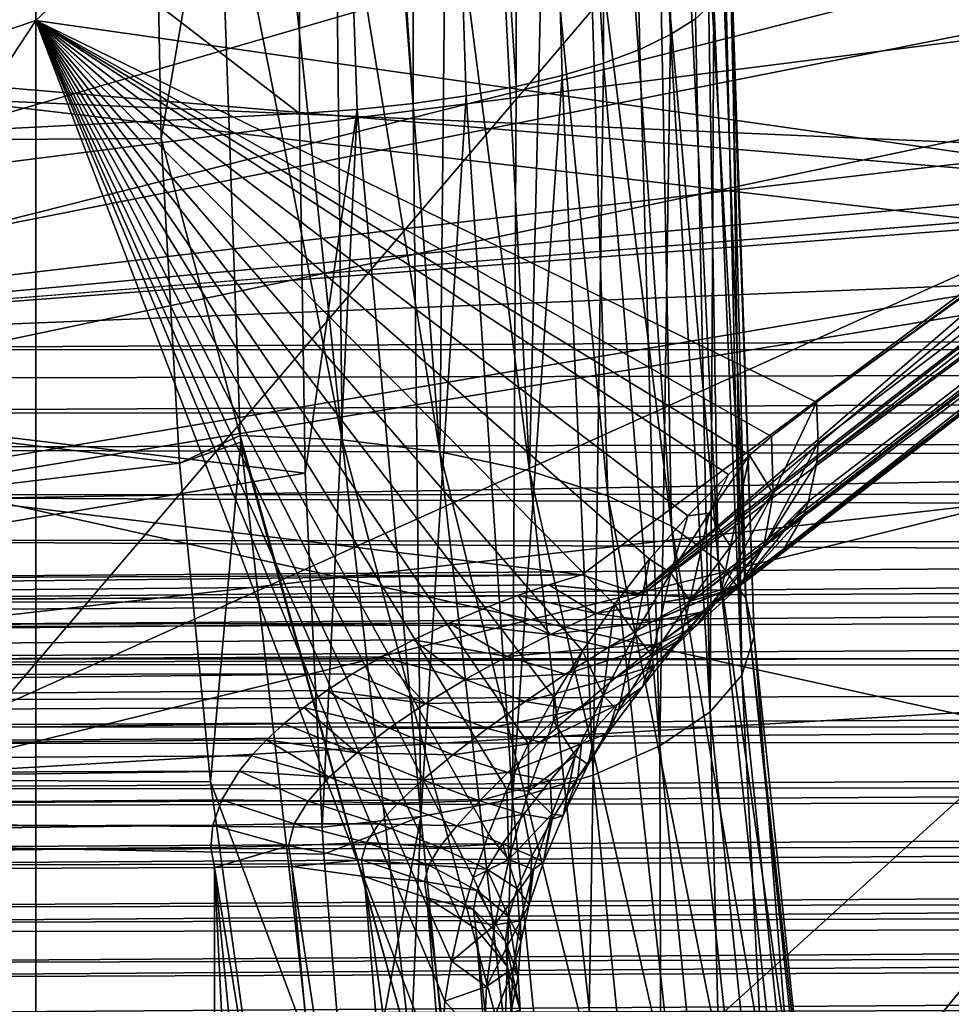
# Model space of a CAD drawing. Header units: metres. Extents: x -22 to 72, y -222 to 22.
# Tile 311 of 410: x 56.219 to 57.11, y -6.206 to -5.264. Entities that reach past the tile are written whole.
import ezdxf

# ---------------------------------------------------------------- set-up
doc = ezdxf.new("R2010")
doc.units = ezdxf.units.M
doc.layers.add('solid_509499_SW0002_01', color=7, linetype='CONTINUOUS')

msp = doc.modelspace()

# ---------------------------------------------------------------- linework, layer by layer
at = {"layer": 'solid_509499_SW0002_01'}
for points in [[(55.88604, -0.038444, 75.924866), (55.88604, -7.433789, 70.74659), (65.281921, -7.662205, 70.786865)], [(65.247986, -7.384778, 70.9804), (55.88604, -0.038444, 75.924866), (65.281921, -7.662205, 70.786865)], [(65.236649, -7.106341, 71.175117), (65.236649, -0.553125, 75.763733), (55.88604, -0.038444, 75.924866)], [(65.247986, -7.384778, 70.9804), (65.236649, -7.106341, 71.175117), (55.88604, -0.038444, 75.924866)], [(68.30262, -5.709119, 68.359444), (68.30262, -1.178409, 61.888916), (55.599979, -1.269215, 61.825333)], [(68.30262, -5.709119, 68.359444), (55.599979, -1.269215, 61.825333), (55.599979, -5.799926, 68.29586)], [(61.119198, -2.768847, 60.438744), (55.88604, -7.924866, 67.961555), (55.88604, -2.746414, 60.56596)], [(61.119198, -2.768847, 60.438744), (61.119198, -8.052085, 67.983986), (55.88604, -7.924866, 67.961555)], [(54.493797, -3.818674, 49.766502), (56.486824, -3.746637, 50.110466), (56.486824, -5.353561, 50.523956)], [(56.486824, -3.746637, 50.110466), (56.542007, -5.349756, 50.536381), (56.486824, -5.353561, 50.523956)], [(56.486824, -3.746637, 50.110466), (56.595367, -5.344144, 50.554699), (56.542007, -5.349756, 50.536381)], [(56.486824, -3.746637, 50.110466), (56.595367, -3.817237, 50.158276), (56.595367, -5.344144, 50.554699)], [(56.777504, -3.789538, 50.287739), (56.841633, -3.769993, 50.379093), (56.841633, -5.278002, 50.770611)], [(56.841633, -5.278002, 50.770611), (56.841633, -3.769993, 50.379093), (56.865353, -5.262902, 50.819904)], [(56.693985, -3.805561, 50.212849), (56.777504, -3.789538, 50.287739), (56.777504, -5.305366, 50.681286)], [(56.777504, -3.789538, 50.287739), (56.841633, -5.278002, 50.770611), (56.812225, -5.292218, 50.724205)], [(56.777504, -5.305366, 50.681286), (56.777504, -3.789538, 50.287739), (56.812225, -5.292218, 50.724205)], [(56.693985, -5.327797, 50.608059), (56.595367, -3.817237, 50.158276), (56.693985, -3.805561, 50.212849)], [(56.693985, -3.805561, 50.212849), (56.777504, -5.305366, 50.681286), (56.737919, -5.317277, 50.642403)], [(56.693985, -5.327797, 50.608059), (56.693985, -3.805561, 50.212849), (56.737919, -5.317277, 50.642403)], [(54.493797, -3.818674, 49.766502), (56.486824, -5.353561, 50.523956), (54.493797, -5.456494, 50.187943)], [(56.646259, -5.336792, 50.578697), (56.595367, -5.344144, 50.554699), (56.595367, -3.817237, 50.158276)], [(56.646259, -5.336792, 50.578697), (56.595367, -3.817237, 50.158276), (56.693985, -5.327797, 50.608059)], [(60.799999, -3.976887, 49.52314), (53.299999, -3.992115, 47.994423), (53.299999, -5.769826, 48.432964)], [(60.799999, -4.815803, 49.723839), (60.799999, -3.976887, 49.52314), (53.299999, -5.769826, 48.432964)], [(55.102768, -5.647265, 82.401031), (56.23465, -3.988017, 81.782028), (56.23465, -5.264758, 81.346565)], [(55.102768, -4.257839, 82.871185), (56.23465, -3.988017, 81.782028), (55.102768, -5.647265, 82.401031)], [(56.23465, -5.264758, 81.346565), (56.23465, -3.988017, 81.782028), (57.278263, -4.28203, 80.426453)], [(56.23465, -5.264758, 81.346565), (57.278263, -4.28203, 80.426453), (57.278408, -5.413513, 79.976707)], [(57.584846, -4.293364, 83.669472), (56.153522, -4.528018, 84.836006), (56.153522, -5.974326, 84.378693)], [(57.584846, -5.62125, 83.243584), (57.584846, -4.293364, 83.669472), (56.153522, -5.974326, 84.378693)], [(53.5, -4.314916, 88.551926), (53.5, -6.139806, 88.082397), (59.145073, -4.499162, 88.512375)], [(53.5, -6.139806, 88.082397), (58.933571, -4.766239, 88.451965), (59.145073, -4.499162, 88.512375)], [(55.599979, -5.579577, 69.545509), (66.608406, -4.696407, 70.046638), (68.30262, -4.620141, 70.081993)], [(68.30262, -5.067966, 69.768417), (55.599979, -5.579577, 69.545509), (68.30262, -4.620141, 70.081993)], [(55.599979, -5.579577, 69.545509), (64.558189, -4.758265, 70.025162), (66.608406, -4.696407, 70.046638)], [(59.299999, -5.589666, 86.368332), (53.299999, -5.083361, 87.7565), (59.299999, -4.756736, 86.60144)], [(55.599979, -5.579577, 69.545509), (62.096073, -4.817219, 70.010117), (64.558189, -4.758265, 70.025162)], [(53.5, -6.139806, 88.082397), (58.740173, -5.036954, 88.386986), (58.933571, -4.766239, 88.451965)], [(60.799999, -5.644093, 49.962421), (60.799999, -4.815803, 49.723839), (53.299999, -5.769826, 48.432964)], [(55.599979, -5.579577, 69.545509), (59.149364, -4.87653, 69.999977), (62.096073, -4.817219, 70.010117)], [(58.059792, -4.852372, 79.074425), (56.981125, -5.629531, 80.27623), (57.278408, -5.413513, 79.976707)], [(56.982822, -5.668291, 80.249969), (56.981125, -5.629531, 80.27623), (58.059792, -4.852372, 79.074425)], [(56.981434, -5.687687, 80.234558), (58.059792, -4.852372, 79.074425), (58.046062, -4.903418, 79.026108)], [(56.981434, -5.687687, 80.234558), (56.982822, -5.668291, 80.249969), (58.059792, -4.852372, 79.074425)], [(55.599979, -5.579577, 69.545509), (55.599979, -4.938296, 69.994545), (59.149364, -4.87653, 69.999977)], [(56.950279, -5.769564, 80.143799), (58.046062, -4.903418, 79.026108), (58.019135, -4.944336, 78.973869)], [(56.950279, -5.769564, 80.143799), (56.968662, -5.737962, 80.185287), (58.046062, -4.903418, 79.026108)], [(56.968662, -5.737962, 80.185287), (56.973637, -5.724519, 80.20005), (58.046062, -4.903418, 79.026108)], [(56.973637, -5.724519, 80.20005), (56.981434, -5.687687, 80.234558), (58.046062, -4.903418, 79.026108)], [(55.105228, -4.922235, 51.845665), (53.911827, -5.391972, 52.423767), (56.348557, -5.062599, 51.473766)], [(56.914242, -5.800552, 80.084816), (58.019135, -4.944336, 78.973869), (57.980537, -4.972794, 78.920677)], [(56.914242, -5.800552, 80.084816), (56.943535, -5.777497, 80.131218), (58.019135, -4.944336, 78.973869)], [(56.943535, -5.777497, 80.131218), (56.950279, -5.769564, 80.143799), (58.019135, -4.944336, 78.973869)], [(57.303242, -5.389423, 79.366478), (57.819645, -4.971387, 78.785179), (51.299999, -5.12988, 78.813126)], [(56.811291, -5.812957, 79.971252), (57.819645, -4.971387, 78.785179), (57.303242, -5.389423, 79.366478)], [(56.811291, -5.812957, 79.971252), (57.877686, -4.986646, 78.823463), (57.819645, -4.971387, 78.785179)], [(56.867821, -5.815508, 80.026848), (57.980537, -4.972794, 78.920677), (57.932476, -4.987171, 78.869576)], [(56.867821, -5.815508, 80.026848), (56.907478, -5.804044, 80.075417), (57.980537, -4.972794, 78.920677)], [(56.907478, -5.804044, 80.075417), (56.914242, -5.800552, 80.084816), (57.980537, -4.972794, 78.920677)], [(56.811291, -5.812957, 79.971252), (56.81398, -5.813478, 79.973602), (57.877686, -4.986646, 78.823463)], [(56.81398, -5.813478, 79.973602), (57.932476, -4.987171, 78.869576), (57.877686, -4.986646, 78.823463)], [(56.81398, -5.813478, 79.973602), (56.862545, -5.816092, 80.021065), (57.932476, -4.987171, 78.869576)], [(56.862545, -5.816092, 80.021065), (56.867821, -5.815508, 80.026848), (57.932476, -4.987171, 78.869576)], [(58.220688, -5.010745, 78.504951), (51.299999, -8.127985, 76.469711), (51.299999, -5.178988, 78.534622)], [(54.760345, -8.142818, 76.38559), (51.299999, -8.127985, 76.469711), (58.220688, -5.010745, 78.504951)], [(58.220688, -8.157651, 76.301468), (54.760345, -8.142818, 76.38559), (58.220688, -5.010745, 78.504951)], [(53.5, -5.02954, 47.611187), (68.897293, -5.026086, 47.610336), (68.898705, -6.833656, 48.142982)], [(53.5, -6.836931, 48.144112), (53.5, -5.02954, 47.611187), (68.898705, -6.833656, 48.142982)], [(53.5, -6.139806, 88.082397), (58.58326, -5.279906, 88.325417), (58.740173, -5.036954, 88.386986)], [(56.354496, -5.377334, 51.578259), (56.348557, -5.062599, 51.473766), (53.911827, -5.391972, 52.423767)], [(56.354496, -5.377334, 51.578259), (56.408726, -5.062907, 51.472763), (56.348557, -5.062599, 51.473766)], [(56.430237, -5.661588, 51.685879), (56.408726, -5.062907, 51.472763), (56.354496, -5.377334, 51.578259)], [(56.52774, -5.665854, 51.675373), (56.464645, -5.064114, 51.468822), (56.408726, -5.062907, 51.472763)], [(56.52774, -5.665854, 51.675373), (56.408726, -5.062907, 51.472763), (56.430237, -5.661588, 51.685879)], [(56.52774, -5.665854, 51.675373), (56.520962, -5.067235, 51.458633), (56.464645, -5.064114, 51.468822)], [(68.30262, -5.067966, 69.768417), (68.30262, -5.515994, 69.454704), (55.599979, -5.579577, 69.545509)], [(56.621147, -5.677239, 51.647434), (56.520962, -5.067235, 51.458633), (56.52774, -5.665854, 51.675373)], [(56.621147, -5.677239, 51.647434), (56.574574, -5.072101, 51.442749), (56.520962, -5.067235, 51.458633)], [(56.621147, -5.677239, 51.647434), (56.626995, -5.078847, 51.420727), (56.574574, -5.072101, 51.442749)], [(59.299999, -6.411252, 86.097954), (53.299999, -6.833366, 87.221474), (53.299999, -5.083361, 87.7565)], [(59.299999, -6.411252, 86.097954), (53.299999, -5.083361, 87.7565), (59.299999, -5.589666, 86.368332)], [(56.706863, -5.695291, 51.60313), (56.626995, -5.078847, 51.420727), (56.621147, -5.677239, 51.647434)], [(56.706863, -5.695291, 51.60313), (56.675541, -5.08713, 51.393688), (56.626995, -5.078847, 51.420727)], [(56.706863, -5.695291, 51.60313), (56.720612, -5.096956, 51.361614), (56.675541, -5.08713, 51.393688)], [(56.781578, -5.719314, 51.544174), (56.720612, -5.096956, 51.361614), (56.706863, -5.695291, 51.60313)], [(56.781578, -5.719314, 51.544174), (56.762024, -5.108321, 51.324516), (56.720612, -5.096956, 51.361614)], [(56.842419, -5.748382, 51.472836), (56.798771, -5.120987, 51.283169), (56.762024, -5.108321, 51.324516)], [(56.842419, -5.748382, 51.472836), (56.762024, -5.108321, 51.324516), (56.781578, -5.719314, 51.544174)], [(56.842419, -5.748382, 51.472836), (56.830383, -5.134791, 51.238106), (56.798771, -5.120987, 51.283169)], [(56.75663, -5.794817, 79.928802), (51.299999, -5.12988, 78.813126), (51.299999, -5.818207, 79.796158)], [(57.303242, -5.389423, 79.366478), (51.299999, -5.12988, 78.813126), (56.75663, -5.794817, 79.928802)], [(56.887032, -5.781375, 51.391861), (56.856449, -5.149556, 51.189907), (56.830383, -5.134791, 51.238106)], [(56.887032, -5.781375, 51.391861), (56.830383, -5.134791, 51.238106), (56.842419, -5.748382, 51.472836)], [(56.887032, -5.781375, 51.391861), (56.876637, -5.165091, 51.139194), (56.856449, -5.149556, 51.189907)], [(56.913704, -5.817022, 51.304379), (56.890682, -5.181196, 51.086624), (56.876637, -5.165091, 51.139194)], [(56.913704, -5.817022, 51.304379), (56.876637, -5.165091, 51.139194), (56.887032, -5.781375, 51.391861)], [(56.913704, -5.817022, 51.304379), (56.898411, -5.197663, 51.032867), (56.890682, -5.181196, 51.086624)], [(56.921406, -5.853949, 51.213753), (56.899715, -5.214281, 50.978622), (56.898411, -5.197663, 51.032867)], [(56.921406, -5.853949, 51.213753), (56.898411, -5.197663, 51.032867), (56.913704, -5.817022, 51.304379)], [(56.90984, -5.890731, 51.123482), (56.894585, -5.230834, 50.924583), (56.899715, -5.214281, 50.978622)], [(56.90984, -5.890731, 51.123482), (56.899715, -5.214281, 50.978622), (56.921406, -5.853949, 51.213753)], [(56.90984, -5.890731, 51.123482), (56.88308, -5.247111, 50.871449), (56.894585, -5.230834, 50.924583)], [(56.879452, -5.925951, 51.037041), (56.865353, -5.262902, 50.819904), (56.88308, -5.247111, 50.871449)], [(56.879452, -5.925951, 51.037041), (56.88308, -5.247111, 50.871449), (56.90984, -5.890731, 51.123482)], [(56.879452, -5.925951, 51.037041), (56.841633, -5.278002, 50.770611), (56.865353, -5.262902, 50.819904)], [(55.102768, -6.985913, 81.801392), (56.23465, -5.264758, 81.346565), (56.23465, -6.494958, 80.793121)], [(55.102768, -5.647265, 82.401031), (56.23465, -5.264758, 81.346565), (55.102768, -6.985913, 81.801392)], [(56.981125, -5.629531, 80.27623), (56.23465, -5.264758, 81.346565), (57.278408, -5.413513, 79.976707)], [(56.620533, -6.273823, 80.429962), (56.23465, -6.494958, 80.793121), (56.23465, -5.264758, 81.346565)], [(56.625629, -6.202497, 80.459282), (56.620533, -6.273823, 80.429962), (56.23465, -5.264758, 81.346565)], [(56.632015, -6.164361, 80.470139), (56.625629, -6.202497, 80.459282), (56.23465, -5.264758, 81.346565)], [(56.641087, -6.124887, 80.478142), (56.632015, -6.164361, 80.470139), (56.23465, -5.264758, 81.346565)], [(56.652893, -6.084309, 80.483093), (56.641087, -6.124887, 80.478142), (56.23465, -5.264758, 81.346565)], [(56.667507, -6.042721, 80.48484), (56.652893, -6.084309, 80.483093), (56.23465, -5.264758, 81.346565)], [(56.685089, -6.000064, 80.4832), (56.667507, -6.042721, 80.48484), (56.23465, -5.264758, 81.346565)], [(56.705864, -5.956403, 80.477814), (56.685089, -6.000064, 80.4832), (56.23465, -5.264758, 81.346565)], [(56.729954, -5.912045, 80.468369), (56.705864, -5.956403, 80.477814), (56.23465, -5.264758, 81.346565)], [(56.757339, -5.867459, 80.454628), (56.729954, -5.912045, 80.468369), (56.23465, -5.264758, 81.346565)], [(56.787949, -5.82323, 80.436363), (56.757339, -5.867459, 80.454628), (56.23465, -5.264758, 81.346565)], [(56.821613, -5.779978, 80.41346), (56.787949, -5.82323, 80.436363), (56.23465, -5.264758, 81.346565)], [(56.858101, -5.738335, 80.385902), (56.821613, -5.779978, 80.41346), (56.23465, -5.264758, 81.346565)], [(56.897106, -5.698951, 80.353729), (56.858101, -5.738335, 80.385902), (56.23465, -5.264758, 81.346565)], [(56.917217, -5.680491, 80.336159), (56.897106, -5.698951, 80.353729), (56.23465, -5.264758, 81.346565)], [(56.938251, -5.662478, 80.317093), (56.917217, -5.680491, 80.336159), (56.23465, -5.264758, 81.346565)], [(56.981125, -5.629531, 80.27623), (56.938251, -5.662478, 80.317093), (56.23465, -5.264758, 81.346565)], [(53.5, -6.139806, 88.082397), (58.564873, -5.309983, 88.317581), (58.58326, -5.279906, 88.325417)], [(56.831413, -5.958253, 50.957767), (56.812225, -5.292218, 50.724205), (56.841633, -5.278002, 50.770611)], [(56.831413, -5.958253, 50.957767), (56.841633, -5.278002, 50.770611), (56.879452, -5.925951, 51.037041)], [(56.831413, -5.958253, 50.957767), (56.777504, -5.305366, 50.681286), (56.812225, -5.292218, 50.724205)], [(53.5, -6.139806, 88.082397), (58.407463, -5.584249, 88.243919), (58.564873, -5.309983, 88.317581)], [(56.767574, -5.986391, 50.88871), (56.737919, -5.317277, 50.642403), (56.777504, -5.305366, 50.681286)], [(56.767574, -5.986391, 50.88871), (56.777504, -5.305366, 50.681286), (56.831413, -5.958253, 50.957767)], [(56.690399, -6.00928, 50.832535), (56.693985, -5.327797, 50.608059), (56.737919, -5.317277, 50.642403)], [(56.690399, -6.00928, 50.832535), (56.737919, -5.317277, 50.642403), (56.767574, -5.986391, 50.88871)], [(56.690399, -6.00928, 50.832535), (56.646259, -5.336792, 50.578697), (56.693985, -5.327797, 50.608059)], [(56.602859, -6.026039, 50.791409), (56.595367, -5.344144, 50.554699), (56.646259, -5.336792, 50.578697)], [(56.602859, -6.026039, 50.791409), (56.646259, -5.336792, 50.578697), (56.690399, -6.00928, 50.832535)], [(56.602859, -6.026039, 50.791409), (56.542007, -5.349756, 50.536381), (56.595367, -5.344144, 50.554699)], [(56.492207, -5.697717, 50.637859), (54.493797, -5.456494, 50.187943), (56.486824, -5.353561, 50.523956)], [(56.492207, -5.697717, 50.637859), (56.486824, -5.353561, 50.523956), (56.542007, -5.349756, 50.536381)], [(56.492207, -5.697717, 50.637859), (56.542007, -5.349756, 50.536381), (56.508335, -6.036054, 50.766926)], [(56.508335, -6.036054, 50.766926), (56.542007, -5.349756, 50.536381), (56.602859, -6.026039, 50.791409)], [(56.354496, -5.377334, 51.578259), (53.911827, -5.391972, 52.423767), (56.372215, -5.68789, 51.697792)], [(56.430237, -5.661588, 51.685879), (56.354496, -5.377334, 51.578259), (56.372215, -5.68789, 51.697792)], [(56.372215, -5.68789, 51.697792), (53.911827, -5.391972, 52.423767), (53.976032, -5.976867, 52.693321)], [(56.811291, -5.812957, 79.971252), (57.303242, -5.389423, 79.366478), (56.75663, -5.794817, 79.928802)], [(54.515797, -6.023205, 50.385387), (54.493797, -5.456494, 50.187943), (56.492207, -5.697717, 50.637859)], [(55.599979, -5.579577, 69.545509), (68.30262, -5.515994, 69.454704), (68.30262, -5.57701, 69.420631)], [(53.5, -6.139806, 88.082397), (58.267822, -5.858909, 88.166138), (58.407463, -5.584249, 88.243919)], [(55.590302, -5.639688, 69.515343), (68.30262, -5.57701, 69.420631), (68.30262, -5.643715, 69.399567)], [(55.590302, -5.639688, 69.515343), (55.597649, -5.607905, 69.528549), (68.30262, -5.57701, 69.420631)], [(55.597649, -5.607905, 69.528549), (55.599979, -5.579577, 69.545509), (68.30262, -5.57701, 69.420631)], [(57.584846, -5.62125, 83.243584), (56.153522, -5.974326, 84.378693), (56.153522, -7.375408, 83.797386)], [(57.584846, -6.907725, 82.705391), (57.584846, -5.62125, 83.243584), (56.153522, -7.375408, 83.797386)], [(56.939861, -5.716955, 80.277016), (56.938251, -5.662478, 80.317093), (56.981125, -5.629531, 80.27623)], [(56.939861, -5.716955, 80.277016), (56.981125, -5.629531, 80.27623), (56.982822, -5.668291, 80.249969)], [(55.590302, -5.639688, 69.515343), (68.30262, -5.643715, 69.399567), (55.577759, -5.673874, 69.506851)], [(60.799999, -5.644093, 49.962421), (53.299999, -5.769826, 48.432964), (53.299999, -7.500044, 49.028721)], [(60.799999, -6.461051, 50.23867), (60.799999, -5.644093, 49.962421), (53.299999, -7.500044, 49.028721)], [(68.30262, -5.643715, 69.399567), (68.30262, -5.713301, 69.392403), (55.577759, -5.673874, 69.506851)], [(56.430698, -5.667856, 51.688438), (56.430237, -5.661588, 51.685879), (56.372215, -5.68789, 51.697792)], [(56.430698, -5.667856, 51.688438), (56.372215, -5.68789, 51.697792), (56.4016, -5.992698, 51.831966)], [(56.495899, -6.245712, 51.955669), (56.430698, -5.667856, 51.688438), (56.4016, -5.992698, 51.831966)], [(56.593403, -6.25093, 51.945602), (56.430237, -5.661588, 51.685879), (56.430698, -5.667856, 51.688438)], [(56.52774, -5.665854, 51.675373), (56.430237, -5.661588, 51.685879), (56.593403, -6.25093, 51.945602)], [(56.593403, -6.25093, 51.945602), (56.430698, -5.667856, 51.688438), (56.495899, -6.245712, 51.955669)], [(56.52774, -5.665854, 51.675373), (56.593403, -6.25093, 51.945602), (56.686817, -6.264824, 51.918819)], [(56.621147, -5.677239, 51.647434), (56.52774, -5.665854, 51.675373), (56.686817, -6.264824, 51.918819)], [(56.939861, -5.716955, 80.277016), (56.917217, -5.680491, 80.336159), (56.938251, -5.662478, 80.317093)], [(56.930717, -5.76735, 80.221199), (56.982822, -5.668291, 80.249969), (56.981434, -5.687687, 80.234558)], [(56.930717, -5.76735, 80.221199), (56.939861, -5.716955, 80.277016), (56.982822, -5.668291, 80.249969)], [(68.30262, -5.713301, 69.392403), (55.594597, -5.718425, 69.503349), (55.577759, -5.673874, 69.506851)], [(56.621147, -5.677239, 51.647434), (56.686817, -6.264824, 51.918819), (56.772533, -6.286854, 51.876354)], [(56.706863, -5.695291, 51.60313), (56.621147, -5.677239, 51.647434), (56.772533, -6.286854, 51.876354)], [(56.372215, -5.68789, 51.697792), (53.976032, -5.976867, 52.693321), (56.4016, -5.992698, 51.831966)], [(56.878403, -5.735804, 80.359764), (56.897106, -5.698951, 80.353729), (56.917217, -5.680491, 80.336159)], [(56.898777, -5.767745, 80.297852), (56.878403, -5.735804, 80.359764), (56.917217, -5.680491, 80.336159)], [(56.939861, -5.716955, 80.277016), (56.898777, -5.767745, 80.297852), (56.917217, -5.680491, 80.336159)], [(56.930717, -5.76735, 80.221199), (56.981434, -5.687687, 80.234558), (56.973637, -5.724519, 80.20005)], [(54.515797, -6.023205, 50.385387), (56.492207, -5.697717, 50.637859), (56.508335, -6.036054, 50.766926)], [(56.706863, -5.695291, 51.60313), (56.772533, -6.286854, 51.876354), (56.847248, -6.316172, 51.819843)], [(56.781578, -5.719314, 51.544174), (56.706863, -5.695291, 51.60313), (56.847248, -6.316172, 51.819843)], [(56.878403, -5.735804, 80.359764), (56.858101, -5.738335, 80.385902), (56.897106, -5.698951, 80.353729)], [(68.30262, -5.713301, 69.392403), (68.30262, -5.782694, 69.399399), (55.594597, -5.718425, 69.503349)], [(55.597649, -5.820744, 68.321487), (68.30262, -5.709119, 68.359444), (55.599979, -5.799926, 68.29586)], [(68.30262, -5.754701, 68.412231), (68.30262, -5.709119, 68.359444), (55.597649, -5.820744, 68.321487)], [(55.594597, -5.718425, 69.503349), (68.30262, -5.782694, 69.399399), (55.599979, -5.760466, 69.507996)], [(56.781578, -5.719314, 51.544174), (56.847248, -6.316172, 51.819843), (56.908089, -6.351647, 51.751461)], [(56.842419, -5.748382, 51.472836), (56.781578, -5.719314, 51.544174), (56.908089, -6.351647, 51.751461)], [(56.889606, -5.811665, 80.236816), (56.898777, -5.767745, 80.297852), (56.939861, -5.716955, 80.277016)], [(56.930717, -5.76735, 80.221199), (56.889606, -5.811665, 80.236816), (56.939861, -5.716955, 80.277016)], [(56.907272, -5.806046, 80.160446), (56.973637, -5.724519, 80.20005), (56.968662, -5.737962, 80.185287)], [(56.907272, -5.806046, 80.160446), (56.930717, -5.76735, 80.221199), (56.973637, -5.724519, 80.20005)], [(56.84177, -5.793057, 80.377129), (56.821613, -5.779978, 80.41346), (56.858101, -5.738335, 80.385902)], [(56.878403, -5.735804, 80.359764), (56.84177, -5.793057, 80.377129), (56.858101, -5.738335, 80.385902)], [(56.860031, -5.819943, 80.312454), (56.84177, -5.793057, 80.377129), (56.878403, -5.735804, 80.359764)], [(56.898777, -5.767745, 80.297852), (56.860031, -5.819943, 80.312454), (56.878403, -5.735804, 80.359764)], [(56.907272, -5.806046, 80.160446), (56.968662, -5.737962, 80.185287), (56.950279, -5.769564, 80.143799)], [(56.842419, -5.748382, 51.472836), (56.908089, -6.351647, 51.751461), (56.952705, -6.391912, 51.673847)], [(56.887032, -5.781375, 51.391861), (56.842419, -5.748382, 51.472836), (56.952705, -6.391912, 51.673847)], [(68.30262, -5.754701, 68.412231), (55.597649, -5.820744, 68.321487), (55.590302, -5.846093, 68.344765)], [(68.30262, -5.810158, 68.454865), (68.30262, -5.754701, 68.412231), (55.590302, -5.846093, 68.344765)], [(68.30262, -5.834116, 69.406898), (55.599979, -5.820079, 69.51693), (55.599979, -5.760466, 69.507996)], [(68.30262, -5.782694, 69.399399), (68.30262, -5.834116, 69.406898), (55.599979, -5.760466, 69.507996)], [(56.889606, -5.811665, 80.236816), (56.860031, -5.819943, 80.312454), (56.898777, -5.767745, 80.297852)], [(56.865929, -5.843606, 80.17234), (56.889606, -5.811665, 80.236816), (56.930717, -5.76735, 80.221199)], [(56.907272, -5.806046, 80.160446), (56.865929, -5.843606, 80.17234), (56.930717, -5.76735, 80.221199)], [(56.871017, -5.830576, 80.098618), (56.950279, -5.769564, 80.143799), (56.943535, -5.777497, 80.131218)], [(56.871017, -5.830576, 80.098618), (56.907272, -5.806046, 80.160446), (56.950279, -5.769564, 80.143799)], [(56.807877, -5.851358, 80.387955), (56.787949, -5.82323, 80.436363), (56.821613, -5.779978, 80.41346)], [(56.84177, -5.793057, 80.377129), (56.807877, -5.851358, 80.387955), (56.821613, -5.779978, 80.41346)], [(56.871017, -5.830576, 80.098618), (56.943535, -5.777497, 80.131218), (56.914242, -5.800552, 80.084816)], [(56.887032, -5.781375, 51.391861), (56.952705, -6.391912, 51.673847), (56.979378, -6.435415, 51.589993)], [(56.913704, -5.817022, 51.304379), (56.887032, -5.781375, 51.391861), (56.979378, -6.435415, 51.589993)], [(56.75663, -5.794817, 79.928802), (51.299999, -5.818207, 79.796158), (51.299999, -5.853508, 79.834671)], [(56.725113, -5.804512, 79.940605), (56.75663, -5.794817, 79.928802), (51.299999, -5.853508, 79.834671)], [(56.811291, -5.812957, 79.971252), (56.75663, -5.794817, 79.928802), (56.725113, -5.804512, 79.940605)], [(56.824089, -5.872723, 80.320755), (56.807877, -5.851358, 80.387955), (56.84177, -5.793057, 80.377129)], [(56.860031, -5.819943, 80.312454), (56.824089, -5.872723, 80.320755), (56.84177, -5.793057, 80.377129)], [(56.824265, -5.839375, 80.039665), (56.914242, -5.800552, 80.084816), (56.907478, -5.804044, 80.075417)], [(56.824265, -5.839375, 80.039665), (56.871017, -5.830576, 80.098618), (56.914242, -5.800552, 80.084816)], [(56.69556, -5.81465, 79.951134), (56.725113, -5.804512, 79.940605), (51.299999, -5.853508, 79.834671)], [(68.30262, -5.810158, 68.454865), (55.590302, -5.846093, 68.344765), (55.577759, -5.875313, 68.364433)], [(68.30262, -5.873085, 68.485428), (68.30262, -5.810158, 68.454865), (55.577759, -5.875313, 68.364433)], [(56.769997, -5.831883, 79.987343), (56.725113, -5.804512, 79.940605), (56.69556, -5.81465, 79.951134)], [(56.811291, -5.812957, 79.971252), (56.725113, -5.804512, 79.940605), (56.81398, -5.813478, 79.973602)], [(56.769997, -5.831883, 79.987343), (56.81398, -5.813478, 79.973602), (56.725113, -5.804512, 79.940605)], [(56.824265, -5.839375, 80.039665), (56.907478, -5.804044, 80.075417), (56.867821, -5.815508, 80.026848)], [(56.829247, -5.861533, 80.108528), (56.865929, -5.843606, 80.17234), (56.907272, -5.806046, 80.160446)], [(56.871017, -5.830576, 80.098618), (56.829247, -5.861533, 80.108528), (56.907272, -5.806046, 80.160446)], [(56.667999, -5.825035, 79.960419), (56.69556, -5.81465, 79.951134), (51.299999, -5.853508, 79.834671)], [(68.30262, -5.834116, 69.406898), (55.599979, -5.880414, 69.519463), (55.599979, -5.820079, 69.51693)], [(56.726917, -5.851738, 79.998894), (56.69556, -5.81465, 79.951134), (56.667999, -5.825035, 79.960419)], [(56.769997, -5.831883, 79.987343), (56.69556, -5.81465, 79.951134), (56.726917, -5.851738, 79.998894)], [(56.769997, -5.831883, 79.987343), (56.862545, -5.816092, 80.021065), (56.81398, -5.813478, 79.973602)], [(56.769997, -5.831883, 79.987343), (56.867821, -5.815508, 80.026848), (56.862545, -5.816092, 80.021065)], [(56.769997, -5.831883, 79.987343), (56.824265, -5.839375, 80.039665), (56.867821, -5.815508, 80.026848)], [(56.850758, -5.856787, 80.246918), (56.824089, -5.872723, 80.320755), (56.860031, -5.819943, 80.312454)], [(56.826691, -5.881648, 80.179527), (56.850758, -5.856787, 80.246918), (56.889606, -5.811665, 80.236816)], [(56.865929, -5.843606, 80.17234), (56.826691, -5.881648, 80.179527), (56.889606, -5.811665, 80.236816)], [(56.889606, -5.811665, 80.236816), (56.850758, -5.856787, 80.246918), (56.860031, -5.819943, 80.312454)], [(56.913704, -5.817022, 51.304379), (56.979378, -6.435415, 51.589993), (56.98708, -6.48048, 51.503124)], [(56.921406, -5.853949, 51.213753), (56.913704, -5.817022, 51.304379), (56.98708, -6.48048, 51.503124)], [(56.630028, -5.840963, 79.972328), (56.667999, -5.825035, 79.960419), (51.299999, -5.853508, 79.834671)], [(56.726917, -5.851738, 79.998894), (56.667999, -5.825035, 79.960419), (56.630028, -5.840963, 79.972328)], [(56.777267, -5.909919, 80.392273), (56.757339, -5.867459, 80.454628), (56.787949, -5.82323, 80.436363)], [(56.807877, -5.851358, 80.387955), (56.777267, -5.909919, 80.392273), (56.787949, -5.82323, 80.436363)], [(68.30262, -5.834116, 69.406898), (68.30262, -5.886056, 69.408485), (55.599979, -5.880414, 69.519463)], [(56.769997, -5.831883, 79.987343), (56.726917, -5.851738, 79.998894), (56.824265, -5.839375, 80.039665)], [(56.781902, -5.864303, 80.049461), (56.829247, -5.861533, 80.108528), (56.871017, -5.830576, 80.098618)], [(56.824265, -5.839375, 80.039665), (56.781902, -5.864303, 80.049461), (56.871017, -5.830576, 80.098618)], [(56.630028, -5.840963, 79.972328), (51.299999, -5.853508, 79.834671), (51.299999, -5.897471, 79.862679)], [(56.59584, -5.857111, 79.982086), (56.630028, -5.840963, 79.972328), (51.299999, -5.897471, 79.862679)], [(56.685139, -5.872848, 80.008171), (56.630028, -5.840963, 79.972328), (56.59584, -5.857111, 79.982086)], [(56.726917, -5.851738, 79.998894), (56.630028, -5.840963, 79.972328), (56.685139, -5.872848, 80.008171)], [(56.726917, -5.851738, 79.998894), (56.781902, -5.864303, 80.049461), (56.824265, -5.839375, 80.039665)], [(56.78936, -5.892939, 80.114578), (56.826691, -5.881648, 80.179527), (56.865929, -5.843606, 80.17234)], [(56.829247, -5.861533, 80.108528), (56.78936, -5.892939, 80.114578), (56.865929, -5.843606, 80.17234)], [(56.565121, -5.873327, 79.989937), (56.59584, -5.857111, 79.982086), (51.299999, -5.897471, 79.862679)], [(56.645119, -5.894996, 80.015053), (56.59584, -5.857111, 79.982086), (56.565121, -5.873327, 79.989937)], [(56.685139, -5.872848, 80.008171), (56.59584, -5.857111, 79.982086), (56.645119, -5.894996, 80.015053)], [(56.726917, -5.851738, 79.998894), (56.685139, -5.872848, 80.008171), (56.781902, -5.864303, 80.049461)], [(56.791489, -5.92519, 80.322815), (56.777267, -5.909919, 80.392273), (56.807877, -5.851358, 80.387955)], [(56.824089, -5.872723, 80.320755), (56.791489, -5.92519, 80.322815), (56.807877, -5.851358, 80.387955)], [(56.850758, -5.856787, 80.246918), (56.814632, -5.901935, 80.251503), (56.824089, -5.872723, 80.320755)], [(56.826691, -5.881648, 80.179527), (56.814632, -5.901935, 80.251503), (56.850758, -5.856787, 80.246918)], [(56.90984, -5.890731, 51.123482), (56.921406, -5.853949, 51.213753), (56.975513, -6.525369, 51.416599)], [(56.921406, -5.853949, 51.213753), (56.98708, -6.48048, 51.503124), (56.975513, -6.525369, 51.416599)], [(53.5, -6.139806, 88.082397), (58.145733, -6.133147, 88.084435), (58.267822, -5.858909, 88.166138)], [(56.685139, -5.872848, 80.008171), (56.741154, -5.889942, 80.056221), (56.781902, -5.864303, 80.049461)], [(56.741154, -5.889942, 80.056221), (56.78936, -5.892939, 80.114578), (56.829247, -5.861533, 80.108528)], [(56.781902, -5.864303, 80.049461), (56.741154, -5.889942, 80.056221), (56.829247, -5.861533, 80.108528)], [(56.537552, -5.889506, 79.996086), (56.565121, -5.873327, 79.989937), (51.299999, -5.897471, 79.862679)], [(55.594597, -5.915979, 68.382965), (68.30262, -5.873085, 68.485428), (55.577759, -5.875313, 68.364433)], [(55.594597, -5.915979, 68.382965), (55.599979, -5.957074, 68.392975), (68.30262, -5.873085, 68.485428)], [(55.599979, -5.957074, 68.392975), (68.30262, -5.940818, 68.502632), (68.30262, -5.873085, 68.485428)], [(56.607384, -5.917949, 80.019463), (56.565121, -5.873327, 79.989937), (56.537552, -5.889506, 79.996086)], [(56.645119, -5.894996, 80.015053), (56.565121, -5.873327, 79.989937), (56.607384, -5.917949, 80.019463)], [(56.685139, -5.872848, 80.008171), (56.645119, -5.894996, 80.015053), (56.741154, -5.889942, 80.056221)], [(56.729736, -5.934359, 80.457146), (56.729954, -5.912045, 80.468369), (56.757339, -5.867459, 80.454628)], [(56.777267, -5.909919, 80.392273), (56.729736, -5.934359, 80.457146), (56.757339, -5.867459, 80.454628)], [(56.814632, -5.901935, 80.251503), (56.791489, -5.92519, 80.322815), (56.824089, -5.872723, 80.320755)], [(68.30262, -5.886056, 69.408485), (55.599979, -5.940526, 69.515587), (55.599979, -5.880414, 69.519463)], [(68.30262, -5.886056, 69.408485), (68.30262, -5.937841, 69.404152), (55.599979, -5.940526, 69.515587)], [(56.751823, -5.924231, 80.116791), (56.79002, -5.919477, 80.182037), (56.826691, -5.881648, 80.179527)], [(56.78936, -5.892939, 80.114578), (56.751823, -5.924231, 80.116791), (56.826691, -5.881648, 80.179527)], [(56.826691, -5.881648, 80.179527), (56.79002, -5.919477, 80.182037), (56.814632, -5.901935, 80.251503)], [(56.537552, -5.889506, 79.996086), (51.299999, -5.897471, 79.862679), (51.299999, -5.947287, 79.878395)], [(56.512924, -5.905615, 80.000717), (56.537552, -5.889506, 79.996086), (51.299999, -5.947287, 79.878395)], [(56.607384, -5.917949, 80.019463), (56.537552, -5.889506, 79.996086), (56.512924, -5.905615, 80.000717)], [(56.645119, -5.894996, 80.015053), (56.607384, -5.917949, 80.019463), (56.702473, -5.915893, 80.059921)], [(56.645119, -5.894996, 80.015053), (56.702473, -5.915893, 80.059921), (56.741154, -5.889942, 80.056221)], [(56.741154, -5.889942, 80.056221), (56.702473, -5.915893, 80.059921), (56.78936, -5.892939, 80.114578)], [(56.702473, -5.915893, 80.059921), (56.751823, -5.924231, 80.116791), (56.78936, -5.892939, 80.114578)], [(56.879452, -5.925951, 51.037041), (56.90984, -5.890731, 51.123482), (56.945126, -6.568352, 51.333744)], [(56.90984, -5.890731, 51.123482), (56.975513, -6.525369, 51.416599), (56.945126, -6.568352, 51.333744)], [(56.814632, -5.901935, 80.251503), (56.781769, -5.946258, 80.250702), (56.791489, -5.92519, 80.322815)], [(56.79002, -5.919477, 80.182037), (56.781769, -5.946258, 80.250702), (56.814632, -5.901935, 80.251503)], [(56.491089, -5.921576, 80.003952), (56.512924, -5.905615, 80.000717), (51.299999, -5.947287, 79.878395)], [(56.572594, -5.941432, 80.021309), (56.512924, -5.905615, 80.000717), (56.491089, -5.921576, 80.003952)], [(56.607384, -5.917949, 80.019463), (56.512924, -5.905615, 80.000717), (56.572594, -5.941432, 80.021309)], [(56.729736, -5.934359, 80.457146), (56.705864, -5.956403, 80.477814), (56.729954, -5.912045, 80.468369)], [(56.777267, -5.909919, 80.392273), (56.750496, -5.967734, 80.390198), (56.729736, -5.934359, 80.457146)], [(56.762875, -5.976332, 80.318901), (56.750496, -5.967734, 80.390198), (56.777267, -5.909919, 80.392273)], [(56.791489, -5.92519, 80.322815), (56.762875, -5.976332, 80.318901), (56.777267, -5.909919, 80.392273)], [(56.471882, -5.937308, 80.00589), (56.491089, -5.921576, 80.003952), (51.299999, -5.947287, 79.878395)], [(56.541576, -5.965077, 80.020546), (56.491089, -5.921576, 80.003952), (56.471882, -5.937308, 80.00589)], [(56.572594, -5.941432, 80.021309), (56.491089, -5.921576, 80.003952), (56.541576, -5.965077, 80.020546)], [(56.607384, -5.917949, 80.019463), (56.572594, -5.941432, 80.021309), (56.666389, -5.94172, 80.060593)], [(56.607384, -5.917949, 80.019463), (56.666389, -5.94172, 80.060593), (56.702473, -5.915893, 80.059921)], [(56.702473, -5.915893, 80.059921), (56.666389, -5.94172, 80.060593), (56.751823, -5.924231, 80.116791)], [(56.717159, -5.954795, 80.115273), (56.756454, -5.956341, 80.180016), (56.79002, -5.919477, 80.182037)], [(56.751823, -5.924231, 80.116791), (56.717159, -5.954795, 80.115273), (56.79002, -5.919477, 80.182037)], [(56.79002, -5.919477, 80.182037), (56.756454, -5.956341, 80.180016), (56.781769, -5.946258, 80.250702)], [(56.666389, -5.94172, 80.060593), (56.717159, -5.954795, 80.115273), (56.751823, -5.924231, 80.116791)], [(56.781769, -5.946258, 80.250702), (56.762875, -5.976332, 80.318901), (56.791489, -5.92519, 80.322815)], [(56.831413, -5.958253, 50.957767), (56.879452, -5.925951, 51.037041), (56.897087, -6.607773, 51.257755)], [(56.879452, -5.925951, 51.037041), (56.945126, -6.568352, 51.333744), (56.897087, -6.607773, 51.257755)], [(56.471882, -5.937308, 80.00589), (51.299999, -5.947287, 79.878395), (51.299999, -5.999473, 79.880669)], [(56.4552, -5.952747, 80.00663), (56.471882, -5.937308, 80.00589), (51.299999, -5.999473, 79.880669)], [(68.30262, -5.937841, 69.404152), (55.599979, -5.999967, 69.505318), (55.599979, -5.940526, 69.515587)], [(68.30262, -5.937841, 69.404152), (68.30262, -5.988795, 69.393951), (55.599979, -5.999967, 69.505318)], [(55.599979, -6.016139, 68.404976), (68.30262, -5.940818, 68.502632), (55.599979, -5.957074, 68.392975)], [(68.30262, -5.991703, 68.513168), (68.30262, -5.940818, 68.502632), (55.599979, -6.016139, 68.404976)], [(56.541576, -5.965077, 80.020546), (56.471882, -5.937308, 80.00589), (56.4552, -5.952747, 80.00663)], [(56.572594, -5.941432, 80.021309), (56.541576, -5.965077, 80.020546), (56.633556, -5.966931, 80.058365)], [(56.572594, -5.941432, 80.021309), (56.633556, -5.966931, 80.058365), (56.666389, -5.94172, 80.060593)], [(56.666389, -5.94172, 80.060593), (56.633556, -5.966931, 80.058365), (56.717159, -5.954795, 80.115273)], [(56.729736, -5.934359, 80.457146), (56.705841, -6.001654, 80.452599), (56.705864, -5.956403, 80.477814)], [(56.750496, -5.967734, 80.390198), (56.705841, -6.001654, 80.452599), (56.729736, -5.934359, 80.457146)], [(56.781769, -5.946258, 80.250702), (56.752808, -5.988803, 80.244858), (56.762875, -5.976332, 80.318901)], [(56.756454, -5.956341, 80.180016), (56.752808, -5.988803, 80.244858), (56.781769, -5.946258, 80.250702)], [(56.44099, -5.967835, 80.006256), (56.4552, -5.952747, 80.00663), (51.299999, -5.999473, 79.880669)], [(56.51532, -5.988513, 80.017242), (56.4552, -5.952747, 80.00663), (56.44099, -5.967835, 80.006256)], [(56.541576, -5.965077, 80.020546), (56.4552, -5.952747, 80.00663), (56.51532, -5.988513, 80.017242)], [(56.633556, -5.966931, 80.058365), (56.686016, -5.983948, 80.110298), (56.717159, -5.954795, 80.115273)], [(56.705841, -6.001654, 80.452599), (56.685089, -6.000064, 80.4832), (56.705864, -5.956403, 80.477814)], [(56.717159, -5.954795, 80.115273), (56.686016, -5.983948, 80.110298), (56.756454, -5.956341, 80.180016)], [(56.686016, -5.983948, 80.110298), (56.726631, -5.991396, 80.17382), (56.756454, -5.956341, 80.180016)], [(56.756454, -5.956341, 80.180016), (56.726631, -5.991396, 80.17382), (56.752808, -5.988803, 80.244858)], [(56.767574, -5.986391, 50.88871), (56.831413, -5.958253, 50.957767), (56.833248, -6.642112, 51.191566)], [(56.831413, -5.958253, 50.957767), (56.897087, -6.607773, 51.257755), (56.833248, -6.642112, 51.191566)], [(56.429184, -5.982494, 80.004852), (56.44099, -5.967835, 80.006256), (51.299999, -5.999473, 79.880669)], [(56.51532, -5.988513, 80.017242), (56.44099, -5.967835, 80.006256), (56.429184, -5.982494, 80.004852)], [(56.541576, -5.965077, 80.020546), (56.51532, -5.988513, 80.017242), (56.604721, -5.99091, 80.053467)], [(56.541576, -5.965077, 80.020546), (56.604721, -5.99091, 80.053467), (56.633556, -5.966931, 80.058365)], [(56.633556, -5.966931, 80.058365), (56.604721, -5.99091, 80.053467), (56.686016, -5.983948, 80.110298)], [(56.750496, -5.967734, 80.390198), (56.728104, -6.023668, 80.38208), (56.705841, -6.001654, 80.452599)], [(56.738811, -6.024881, 80.309494), (56.728104, -6.023668, 80.38208), (56.750496, -5.967734, 80.390198)], [(56.762875, -5.976332, 80.318901), (56.738811, -6.024881, 80.309494), (56.750496, -5.967734, 80.390198)], [(56.442711, -6.290801, 51.980461), (53.976032, -5.976867, 52.693321), (54.082703, -6.533584, 53.01572)], [(56.4016, -5.992698, 51.831966), (53.976032, -5.976867, 52.693321), (56.442711, -6.290801, 51.980461)], [(56.752808, -5.988803, 80.244858), (56.738811, -6.024881, 80.309494), (56.762875, -5.976332, 80.318901)], [(56.429184, -5.982494, 80.004852), (51.299999, -5.999473, 79.880669), (51.299999, -6.050364, 79.869385)], [(56.412399, -6.009966, 79.999397), (56.429184, -5.982494, 80.004852), (51.299999, -6.050364, 79.869385)], [(68.30262, -5.988795, 69.393951), (55.599979, -6.058014, 69.488785), (55.599979, -5.999967, 69.505318)], [(68.30262, -5.988795, 69.393951), (68.30262, -6.038255, 69.378006), (55.599979, -6.058014, 69.488785)], [(56.494957, -6.011293, 80.011566), (56.429184, -5.982494, 80.004852), (56.412399, -6.009966, 79.999397)], [(56.51532, -5.988513, 80.017242), (56.429184, -5.982494, 80.004852), (56.494957, -6.011293, 80.011566)], [(56.51532, -5.988513, 80.017242), (56.494957, -6.011293, 80.011566), (56.580753, -6.013122, 80.046425)], [(56.51532, -5.988513, 80.017242), (56.580753, -6.013122, 80.046425), (56.604721, -5.99091, 80.053467)], [(56.604721, -5.99091, 80.053467), (56.659073, -6.010844, 80.102325), (56.686016, -5.983948, 80.110298)], [(56.686016, -5.983948, 80.110298), (56.659073, -6.010844, 80.102325), (56.726631, -5.991396, 80.17382)], [(56.690399, -6.00928, 50.832535), (56.767574, -5.986391, 50.88871), (56.756069, -6.670046, 51.137722)], [(56.726631, -5.991396, 80.17382), (56.728325, -6.028389, 80.23455), (56.752808, -5.988803, 80.244858)], [(56.752808, -5.988803, 80.244858), (56.728325, -6.028389, 80.23455), (56.738811, -6.024881, 80.309494)], [(56.767574, -5.986391, 50.88871), (56.833248, -6.642112, 51.191566), (56.756069, -6.670046, 51.137722)], [(68.30262, -5.991703, 68.513168), (55.599979, -6.016139, 68.404976), (55.599979, -6.073709, 68.423225)], [(68.30262, -6.041057, 68.529442), (68.30262, -5.991703, 68.513168), (55.599979, -6.073709, 68.423225)], [(56.495899, -6.245712, 51.955669), (56.4016, -5.992698, 51.831966), (56.442711, -6.290801, 51.980461)], [(56.604721, -5.99091, 80.053467), (56.580753, -6.013122, 80.046425), (56.659073, -6.010844, 80.102325)], [(56.659073, -6.010844, 80.102325), (56.701168, -6.023608, 80.163994), (56.726631, -5.991396, 80.17382)], [(56.726631, -5.991396, 80.17382), (56.701168, -6.023608, 80.163994), (56.728325, -6.028389, 80.23455)], [(56.687016, -6.067151, 80.441101), (56.667507, -6.042721, 80.48484), (56.685089, -6.000064, 80.4832)], [(56.705841, -6.001654, 80.452599), (56.687016, -6.067151, 80.441101), (56.685089, -6.000064, 80.4832)], [(56.728104, -6.023668, 80.38208), (56.687016, -6.067151, 80.441101), (56.705841, -6.001654, 80.452599)], [(56.403893, -6.034232, 79.991272), (56.412399, -6.009966, 79.999397), (51.299999, -6.050364, 79.869385)], [(56.48164, -6.033135, 80.00383), (56.412399, -6.009966, 79.999397), (56.403893, -6.034232, 79.991272)], [(56.494957, -6.011293, 80.011566), (56.412399, -6.009966, 79.999397), (56.48164, -6.033135, 80.00383)], [(56.494957, -6.011293, 80.011566), (56.48164, -6.033135, 80.00383), (56.562508, -6.033116, 80.037994)], [(56.494957, -6.011293, 80.011566), (56.562508, -6.033116, 80.037994), (56.580753, -6.013122, 80.046425)], [(56.580753, -6.013122, 80.046425), (56.562508, -6.033116, 80.037994), (56.637108, -6.034786, 80.092186)], [(56.580753, -6.013122, 80.046425), (56.637108, -6.034786, 80.092186), (56.659073, -6.010844, 80.102325)], [(56.602859, -6.026039, 50.791409), (56.690399, -6.00928, 50.832535), (56.66853, -6.690498, 51.098297)], [(56.659073, -6.010844, 80.102325), (56.637108, -6.034786, 80.092186), (56.701168, -6.023608, 80.163994)], [(56.690399, -6.00928, 50.832535), (56.756069, -6.670046, 51.137722), (56.66853, -6.690498, 51.098297)], [(54.515797, -6.023205, 50.385387), (56.508335, -6.036054, 50.766926), (56.510036, -6.062119, 50.777599)], [(54.515797, -6.023205, 50.385387), (56.510036, -6.062119, 50.777599), (56.53693, -6.385684, 50.919151)], [(54.582314, -6.576579, 50.627079), (54.515797, -6.023205, 50.385387), (56.53693, -6.385684, 50.919151)], [(56.510036, -6.062119, 50.777599), (56.508335, -6.036054, 50.766926), (56.602859, -6.026039, 50.791409)], [(56.53693, -6.385684, 50.919151), (56.510036, -6.062119, 50.777599), (56.602859, -6.026039, 50.791409)], [(56.53693, -6.385684, 50.919151), (56.602859, -6.026039, 50.791409), (56.574005, -6.702726, 51.074841)], [(56.602859, -6.026039, 50.791409), (56.66853, -6.690498, 51.098297), (56.574005, -6.702726, 51.074841)], [(56.637108, -6.034786, 80.092186), (56.680786, -6.052124, 80.151611), (56.701168, -6.023608, 80.163994)], [(56.701168, -6.023608, 80.163994), (56.680786, -6.052124, 80.151611), (56.709003, -6.06403, 80.220894)], [(56.728104, -6.023668, 80.38208), (56.710648, -6.076672, 80.368759), (56.687016, -6.067151, 80.441101)], [(56.701168, -6.023608, 80.163994), (56.709003, -6.06403, 80.220894), (56.728325, -6.028389, 80.23455)], [(56.719959, -6.069746, 80.295631), (56.710648, -6.076672, 80.368759), (56.728104, -6.023668, 80.38208)], [(56.738811, -6.024881, 80.309494), (56.719959, -6.069746, 80.295631), (56.728104, -6.023668, 80.38208)], [(56.728325, -6.028389, 80.23455), (56.719959, -6.069746, 80.295631), (56.738811, -6.024881, 80.309494)], [(56.403893, -6.034232, 79.991272), (51.299999, -6.050364, 79.869385), (51.299999, -6.09671, 79.845261)], [(56.401966, -6.055501, 79.981255), (56.403893, -6.034232, 79.991272), (51.299999, -6.09671, 79.845261)], [(56.476292, -6.053926, 79.994331), (56.403893, -6.034232, 79.991272), (56.401966, -6.055501, 79.981255)], [(56.48164, -6.033135, 80.00383), (56.403893, -6.034232, 79.991272), (56.476292, -6.053926, 79.994331)], [(56.48164, -6.033135, 80.00383), (56.476292, -6.053926, 79.994331), (56.550789, -6.050965, 80.029091)], [(56.48164, -6.033135, 80.00383), (56.550789, -6.050965, 80.029091), (56.562508, -6.033116, 80.037994)], [(56.562508, -6.033116, 80.037994), (56.550789, -6.050965, 80.029091), (56.620712, -6.055269, 80.081108)], [(56.562508, -6.033116, 80.037994), (56.620712, -6.055269, 80.081108), (56.637108, -6.034786, 80.092186)], [(56.637108, -6.034786, 80.092186), (56.620712, -6.055269, 80.081108), (56.680786, -6.052124, 80.151611)], [(56.728325, -6.028389, 80.23455), (56.709003, -6.06403, 80.220894), (56.719959, -6.069746, 80.295631)], [(68.30262, -6.038255, 69.378006), (55.599979, -6.113863, 69.466209), (55.599979, -6.058014, 69.488785)], [(68.30262, -6.038255, 69.378006), (68.30262, -6.085577, 69.356537), (55.599979, -6.113863, 69.466209)], [(68.30262, -6.041057, 68.529442), (55.599979, -6.073709, 68.423225), (55.599979, -6.12887, 68.447433)], [(68.30262, -6.088236, 68.551224), (68.30262, -6.041057, 68.529442), (55.599979, -6.12887, 68.447433)], [(56.687016, -6.067151, 80.441101), (56.652893, -6.084309, 80.483093), (56.667507, -6.042721, 80.48484)], [(56.401966, -6.055501, 79.981255), (51.299999, -6.09671, 79.845261), (53.852753, -6.085768, 79.907318)], [(56.401966, -6.055501, 79.981255), (53.852753, -6.085768, 79.907318), (56.405502, -6.074825, 79.969376)], [(56.476292, -6.053926, 79.994331), (56.401966, -6.055501, 79.981255), (56.405502, -6.074825, 79.969376)], [(56.476292, -6.053926, 79.994331), (56.405502, -6.074825, 79.969376), (56.479332, -6.073685, 79.983238)], [(56.476292, -6.053926, 79.994331), (56.546116, -6.067397, 80.020386), (56.550789, -6.050965, 80.029091)], [(56.476292, -6.053926, 79.994331), (56.479332, -6.073685, 79.983238), (56.546116, -6.067397, 80.020386)], [(56.550789, -6.050965, 80.029091), (56.546116, -6.067397, 80.020386), (56.610416, -6.0726, 80.070488)], [(56.550789, -6.050965, 80.029091), (56.610416, -6.0726, 80.070488), (56.620712, -6.055269, 80.081108)], [(56.620712, -6.055269, 80.081108), (56.610416, -6.0726, 80.070488), (56.665867, -6.076341, 80.138161)], [(56.620712, -6.055269, 80.081108), (56.665867, -6.076341, 80.138161), (56.680786, -6.052124, 80.151611)], [(56.680786, -6.052124, 80.151611), (56.665867, -6.076341, 80.138161), (56.695087, -6.094986, 80.205513)], [(56.680786, -6.052124, 80.151611), (56.695087, -6.094986, 80.205513), (56.709003, -6.06403, 80.220894)], [(56.709003, -6.06403, 80.220894), (56.695087, -6.094986, 80.205513), (56.706512, -6.110016, 80.278877)], [(56.709003, -6.06403, 80.220894), (56.706512, -6.110016, 80.278877), (56.719959, -6.069746, 80.295631)], [(56.573174, -7.108251, 79.258728), (56.479332, -6.073685, 79.983238), (56.405502, -6.074825, 79.969376)], [(56.479332, -6.073685, 79.983238), (56.548744, -6.08353, 80.011925), (56.546116, -6.067397, 80.020386)], [(56.636761, -7.119809, 79.279694), (56.548744, -6.08353, 80.011925), (56.479332, -6.073685, 79.983238)], [(56.636761, -7.119809, 79.279694), (56.479332, -6.073685, 79.983238), (56.573174, -7.108251, 79.258728)], [(56.546116, -6.067397, 80.020386), (56.606373, -6.088127, 80.061325), (56.610416, -6.0726, 80.070488)], [(56.546116, -6.067397, 80.020386), (56.548744, -6.08353, 80.011925), (56.606373, -6.088127, 80.061325)], [(56.610416, -6.0726, 80.070488), (56.606373, -6.088127, 80.061325), (56.656719, -6.096663, 80.125397)], [(56.610416, -6.0726, 80.070488), (56.656719, -6.096663, 80.125397), (56.665867, -6.076341, 80.138161)], [(56.687016, -6.067151, 80.441101), (56.673534, -6.12966, 80.423515), (56.652893, -6.084309, 80.483093)], [(56.710648, -6.076672, 80.368759), (56.673534, -6.12966, 80.423515), (56.687016, -6.067151, 80.441101)], [(56.719959, -6.069746, 80.295631), (56.706512, -6.110016, 80.278877), (56.710648, -6.076672, 80.368759)], [(56.405502, -6.074825, 79.969376), (53.852753, -6.085768, 79.907318), (56.405502, -9.169824, 77.802238)], [(56.505917, -8.140256, 78.525284), (56.405502, -6.074825, 79.969376), (56.405502, -9.169824, 77.802238)], [(56.505917, -8.140256, 78.525284), (56.505867, -7.10537, 79.249924), (56.405502, -6.074825, 79.969376)], [(56.573174, -7.108251, 79.258728), (56.405502, -6.074825, 79.969376), (56.505867, -7.10537, 79.249924)], [(56.548744, -6.08353, 80.011925), (56.608692, -6.103791, 80.053574), (56.606373, -6.088127, 80.061325)], [(56.693363, -7.139451, 79.311729), (56.608692, -6.103791, 80.053574), (56.548744, -6.08353, 80.011925)], [(56.693363, -7.139451, 79.311729), (56.548744, -6.08353, 80.011925), (56.636761, -7.119809, 79.279694)], [(56.665867, -6.076341, 80.138161), (56.656719, -6.096663, 80.125397), (56.686745, -6.121617, 80.190315)], [(56.665867, -6.076341, 80.138161), (56.686745, -6.121617, 80.190315), (56.695087, -6.094986, 80.205513)], [(56.710648, -6.076672, 80.368759), (56.698277, -6.125833, 80.351456), (56.673534, -6.12966, 80.423515)], [(56.706512, -6.110016, 80.278877), (56.698277, -6.125833, 80.351456), (56.710648, -6.076672, 80.368759)], [(53.852753, -6.085768, 79.907318), (51.299999, -6.09671, 79.845261), (56.405502, -9.169824, 77.802238)], [(68.30262, -6.085577, 69.356537), (55.599979, -6.167107, 69.437767), (55.599979, -6.113863, 69.466209)], [(68.30262, -6.085577, 69.356537), (68.30262, -6.130145, 69.329819), (55.599979, -6.167107, 69.437767)], [(68.30262, -6.088236, 68.551224), (55.599979, -6.12887, 68.447433), (55.599979, -6.181216, 68.477409)], [(68.30262, -6.132627, 68.578239), (68.30262, -6.088236, 68.551224), (55.599979, -6.181216, 68.477409)], [(56.606373, -6.088127, 80.061325), (56.653214, -6.114793, 80.11454), (56.656719, -6.096663, 80.125397)], [(56.606373, -6.088127, 80.061325), (56.608692, -6.103791, 80.053574), (56.653214, -6.114793, 80.11454)], [(56.673534, -6.12966, 80.423515), (56.641087, -6.124887, 80.478142), (56.652893, -6.084309, 80.483093)], [(56.405502, -9.169824, 77.802238), (51.299999, -6.09671, 79.845261), (51.299999, -9.045708, 77.78035)], [(56.656719, -6.096663, 80.125397), (56.653214, -6.114793, 80.11454), (56.683659, -6.145697, 80.176636)], [(56.656719, -6.096663, 80.125397), (56.683659, -6.145697, 80.176636), (56.686745, -6.121617, 80.190315)], [(56.695087, -6.094986, 80.205513), (56.686745, -6.121617, 80.190315), (56.698578, -6.145874, 80.261093)], [(56.695087, -6.094986, 80.205513), (56.698578, -6.145874, 80.261093), (56.706512, -6.110016, 80.278877)], [(56.608692, -6.103791, 80.053574), (56.65535, -6.133173, 80.105515), (56.653214, -6.114793, 80.11454)], [(56.740082, -7.166168, 79.353195), (56.65535, -6.133173, 80.105515), (56.608692, -6.103791, 80.053574)], [(56.740082, -7.166168, 79.353195), (56.608692, -6.103791, 80.053574), (56.693363, -7.139451, 79.311729)], [(56.706512, -6.110016, 80.278877), (56.698578, -6.145874, 80.261093), (56.698277, -6.125833, 80.351456)], [(56.653214, -6.114793, 80.11454), (56.685741, -6.169806, 80.164444), (56.683659, -6.145697, 80.176636)], [(56.653214, -6.114793, 80.11454), (56.65535, -6.133173, 80.105515), (56.685741, -6.169806, 80.164444)], [(56.686745, -6.121617, 80.190315), (56.683659, -6.145697, 80.176636), (56.695759, -6.178867, 80.243652)], [(56.686745, -6.121617, 80.190315), (56.695759, -6.178867, 80.243652), (56.698578, -6.145874, 80.261093)], [(68.30262, -6.130145, 69.329819), (55.599979, -6.216969, 69.403854), (55.599979, -6.167107, 69.437767)], [(68.30262, -6.130145, 69.329819), (68.30262, -6.171379, 69.298187), (55.599979, -6.216969, 69.403854)], [(56.673534, -6.12966, 80.423515), (56.632015, -6.164361, 80.470139), (56.641087, -6.124887, 80.478142)], [(56.673534, -6.12966, 80.423515), (56.665638, -6.188743, 80.401054), (56.632015, -6.164361, 80.470139)], [(56.698277, -6.125833, 80.351456), (56.665638, -6.188743, 80.401054), (56.673534, -6.12966, 80.423515)], [(56.698277, -6.125833, 80.351456), (56.691105, -6.171192, 80.33168), (56.665638, -6.188743, 80.401054)], [(56.698578, -6.145874, 80.261093), (56.691105, -6.171192, 80.33168), (56.698277, -6.125833, 80.351456)], [(53.5, -6.139806, 88.082397), (58.040829, -6.406161, 87.999031), (58.145733, -6.133147, 88.084435)], [(53.5, -6.139806, 88.082397), (53.5, -7.915261, 87.451187), (58.040829, -6.406161, 87.999031)], [(68.30262, -6.132627, 68.578239), (55.599979, -6.181216, 68.477409), (55.599979, -6.230105, 68.512802)], [(68.30262, -6.173651, 68.610138), (68.30262, -6.132627, 68.578239), (55.599979, -6.230105, 68.512802)], [(56.774521, -7.198592, 79.40197), (56.685741, -6.169806, 80.164444), (56.65535, -6.133173, 80.105515)], [(56.774521, -7.198592, 79.40197), (56.65535, -6.133173, 80.105515), (56.740082, -7.166168, 79.353195)], [(56.683659, -6.145697, 80.176636), (56.697933, -6.211351, 80.226601), (56.695759, -6.178867, 80.243652)], [(56.683659, -6.145697, 80.176636), (56.685741, -6.169806, 80.164444), (56.697933, -6.211351, 80.226601)], [(56.698578, -6.145874, 80.261093), (56.695759, -6.178867, 80.243652), (56.691105, -6.171192, 80.33168)], [(56.665638, -6.188743, 80.401054), (56.625629, -6.202497, 80.459282), (56.632015, -6.164361, 80.470139)], [(68.30262, -6.171379, 69.298187), (55.599979, -6.26292, 69.364861), (55.599979, -6.216969, 69.403854)], [(68.30262, -6.171379, 69.298187), (68.30262, -6.208743, 69.262077), (55.599979, -6.26292, 69.364861)], [(68.30262, -6.173651, 68.610138), (55.599979, -6.230105, 68.512802), (55.599979, -6.274866, 68.553116)], [(68.30262, -6.210776, 68.6465), (68.30262, -6.173651, 68.610138), (55.599979, -6.274866, 68.553116)], [(56.691105, -6.171192, 80.33168), (56.663074, -6.244724, 80.374702), (56.665638, -6.188743, 80.401054)], [(56.691105, -6.171192, 80.33168), (56.688744, -6.213762, 80.310493), (56.663074, -6.244724, 80.374702)], [(56.79491, -7.235059, 79.455551), (56.697933, -6.211351, 80.226601), (56.685741, -6.169806, 80.164444)], [(56.79491, -7.235059, 79.455551), (56.685741, -6.169806, 80.164444), (56.774521, -7.198592, 79.40197)], [(56.695759, -6.178867, 80.243652), (56.688744, -6.213762, 80.310493), (56.691105, -6.171192, 80.33168)], [(56.695759, -6.178867, 80.243652), (56.697933, -6.211351, 80.226601), (56.688744, -6.213762, 80.310493)], [(56.665638, -6.188743, 80.401054), (56.663074, -6.244724, 80.374702), (56.625629, -6.202497, 80.459282)], [(56.663074, -6.244724, 80.374702), (56.620533, -6.273823, 80.429962), (56.625629, -6.202497, 80.459282)]]:
    msp.add_3dface(points, dxfattribs=at)

doc.saveas('drawing.dxf')
